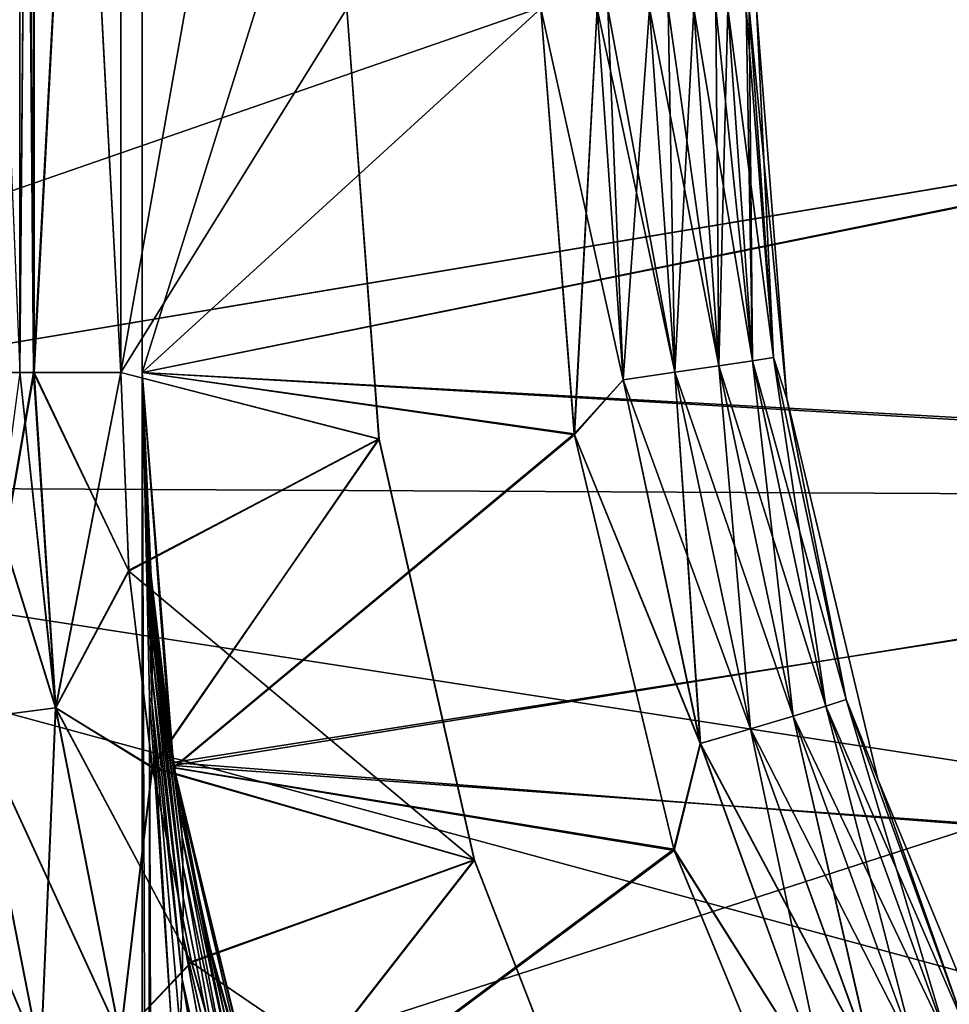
# Model space of a CAD drawing. Header units: metres. Extents: x -31 to 116, y -84 to 84.
# Tile 437 of 656: x -27.24 to -23.15, y -6.38 to -2.05. Entities that reach past the tile are written whole.
import ezdxf

# ---------------------------------------------------------------- set-up
doc = ezdxf.new("R2010")
doc.units = ezdxf.units.M
doc.layers.add('solid_80010000GA_11_1', color=7, linetype='CONTINUOUS')

msp = doc.modelspace()

# ---------------------------------------------------------------- linework, layer by layer
at = {"layer": 'solid_80010000GA_11_1'}
for points in [[(-26.700001, 40.858498, 3.6), (-26.700001, -40.858498, -3.6), (-26.700001, -3.6, -3.6)], [(-26.700001, 3.6, -3.6), (-26.700001, 40.858498, 3.6), (-26.700001, -3.6, -3.6)], [(-26.700001, 40.858498, 3.6), (-26.700001, 3.6, 3.6), (-26.700001, -40.858498, -3.6)], [(-27.239069, 3.6, -47.424118), (-27.540844, 3.6, -47.549969), (-27.239086, -3.6, -47.424122)], [(-27.239069, -3.6, 47.424118), (-27.540623, -3.6, 47.54985), (-27.239086, 3.6, 47.424122)], [(-27.239069, 3.6, 42.575882), (-27.539078, 3.6, 42.450966), (-27.239086, -3.6, 42.575878)], [(-27.239069, -3.6, -42.575882), (-27.538897, -3.6, -42.451061), (-27.239086, 3.6, -42.575878)], [(-27.239069, -3.6, 47.424118), (-27.239086, 3.6, 47.424122), (-27.178118, 3.6, 47.406162)], [(-27.239069, 3.6, 42.575882), (-27.239086, -3.6, 42.575878), (-27.17598, -3.6, 42.594425)], [(-27.239069, 3.6, -47.424118), (-27.239086, -3.6, -47.424122), (-27.177864, -3.6, -47.40609)], [(-27.239069, -3.6, -42.575882), (-27.239086, 3.6, -42.575878), (-27.176172, 3.6, -42.594372)], [(-27.177864, -3.6, 47.40609), (-27.239069, -3.6, 47.424118), (-27.178118, 3.6, 47.406162)], [(-27.17617, 3.6, 42.594376), (-27.239069, 3.6, 42.575882), (-27.17598, -3.6, 42.594425)], [(-27.178116, 3.6, -47.406162), (-27.239069, 3.6, -47.424118), (-27.177864, -3.6, -47.40609)], [(-27.175978, -3.6, -42.594425), (-27.239069, -3.6, -42.575882), (-27.176172, 3.6, -42.594372)], [(-27.177864, -3.6, 47.40609), (-27.178118, 3.6, 47.406162), (-26.79439, 3.6, 47.343979)], [(-27.178116, 3.6, -47.406162), (-27.177864, -3.6, -47.40609), (-26.794205, -3.6, -47.343967)], [(-26.79439, 3.6, -47.343979), (-27.178116, 3.6, -47.406162), (-26.794205, -3.6, -47.343967)], [(-26.794205, -3.6, 47.343967), (-27.177864, -3.6, 47.40609), (-26.79439, 3.6, 47.343979)], [(-27.175978, -3.6, -42.594425), (-27.176172, 3.6, -42.594372), (-26.794413, 3.6, -42.656021)], [(-27.17617, 3.6, 42.594376), (-26.794205, -3.6, 42.656033), (-26.794413, 3.6, 42.656021)], [(-27.17617, 3.6, 42.594376), (-27.17598, -3.6, 42.594425), (-26.794205, -3.6, 42.656033)], [(-26.794205, -3.6, -42.656033), (-27.175978, -3.6, -42.594425), (-26.794413, 3.6, -42.656021)], [(-26.794413, 3.6, 42.656021), (-26.794205, -3.6, 42.656033), (-25.799999, 2, 42.708138)], [(-25.799999, -2, -42.708138), (-26.794205, -3.6, -42.656033), (-26.794413, 3.6, -42.656021)], [(-25.799999, -2, 47.291862), (-26.794205, -3.6, 47.343967), (-26.79439, 3.6, 47.343979)], [(-25.799999, 2, -47.291862), (-26.79439, 3.6, -47.343979), (-26.794205, -3.6, -47.343967)], [(-26.700001, 3.6, 40.858498), (-26.700001, -3.6, 40.858498), (-26.700001, -3.6, 3.6)], [(-26.700001, 3.6, 3.6), (-26.700001, -3.6, 3.6), (-26.700001, -40.858498, -3.6)], [(-26.700001, 3.6, 3.6), (-26.700001, 3.6, 40.858498), (-26.700001, -3.6, 3.6)], [(-26.700001, 3.6, 40.858498), (-24.947664, -2, 40.950336), (-26.700001, -3.6, 40.858498)], [(-26.700001, 3.6, 58.061306), (-26.700001, -3.6, 58.061306), (-26.700001, -3.6, 49.141502)], [(-26.700001, 1.800863, 58.14492), (-26.700001, -3.6, 58.061306), (-26.700001, 3.6, 58.061306)], [(-26.700001, 3.6, 49.141502), (-26.700001, -3.6, 49.141502), (-24.947733, 2, 49.049667)], [(-26.700001, 3.6, 58.061306), (-26.700001, -3.6, 49.141502), (-26.700001, 3.6, 49.141502)], [(-26.700001, 3.6, -3.6), (-26.700001, -3.6, -3.6), (-26.700001, -3.6, -40.858498)], [(-26.700001, 3.6, -3.6), (-26.700001, -3.6, -40.858498), (-26.700001, 3.6, -40.858498)], [(-24.947733, 2, -40.950333), (-26.700001, 3.6, -40.858498), (-26.700001, -3.6, -40.858498)], [(-26.700001, 3.6, -49.141502), (-26.700001, -3.6, -49.141502), (-26.700001, -3.6, -58.061306)], [(-24.947664, -2, -49.049664), (-26.700001, -3.6, -49.141502), (-26.700001, 3.6, -49.141502)], [(-26.700001, 3.6, -58.061306), (-26.700001, 3.6, -49.141502), (-26.700001, -3.6, -58.061306)], [(-26.700001, -1.800863, -58.14492), (-26.700001, 3.6, -58.061306), (-26.700001, -3.6, -58.061306)], [(-26.794205, -3.6, 42.656033), (-25.799999, -2, 42.708138), (-25.799999, 2, 42.708138)], [(-25.799999, -2, -47.291862), (-25.799999, 2, -47.291862), (-26.794205, -3.6, -47.343967)], [(-24.947664, -2, 49.049664), (-24.947733, 2, 49.049667), (-26.700001, -3.6, 49.141502)], [(-24.947664, -2, -40.950336), (-24.947733, 2, -40.950333), (-26.700001, -3.6, -40.858498)], [(-26.700001, 1.800863, 58.14492), (-26.700001, -1.800863, 58.14492), (-26.700001, -3.6, 58.061306)], [(-30.999891, 0, 60.5), (-30.999891, -4.092314, 60.361435), (-19.200001, 0, 60.397022)], [(-30.999891, 0, -60.5), (-19.200001, 0, -60.397022), (-19.042454, -2.09439, -60.359291)], [(-30.999891, -4.092314, -60.361435), (-30.999891, 0, -60.5), (-19.042454, -2.09439, -60.359291)], [(-30.999891, -4.092314, 60.361435), (-19.042692, -2.092813, 60.358936), (-19.200001, 0, 60.397022)], [(-26.700001, -1.800863, -58.14492), (-19.048792, -2.052069, -58.270195), (-19.200001, 0, -58.303719)], [(-19.049786, -2.045347, 58.270451), (-26.700001, -3.6, 58.061306), (-26.700001, -1.800863, 58.14492)], [(-26.700001, -1.800863, -58.14492), (-26.700001, -3.6, -58.061306), (-19.048792, -2.052069, -58.270195)], [(-25.799999, -2, 47.291862), (-25.659481, -3.891189, 47.2845), (-26.794205, -3.6, 47.343967)], [(-26.794205, -3.6, 42.656033), (-25.659481, -3.891189, 42.7155), (-25.799999, -2, 42.708138)], [(-25.658747, -3.892113, -47.284462), (-25.799999, -2, -47.291862), (-26.794205, -3.6, -47.343967)], [(-25.799999, -2, -42.708138), (-25.658747, -3.892113, -42.715538), (-26.794205, -3.6, -42.656033)], [(-24.79986, -3.873743, 40.95808), (-26.700001, -3.6, 40.858498), (-24.947664, -2, 40.950336)], [(-24.799858, -3.873756, 49.04192), (-24.947664, -2, 49.049664), (-26.700001, -3.6, 49.141502)], [(-24.800486, -3.869784, -40.95805), (-24.947664, -2, -40.950336), (-26.700001, -3.6, -40.858498)], [(-24.947664, -2, -49.049664), (-24.800486, -3.869785, -49.04195), (-26.700001, -3.6, -49.141502)], [(-25.659481, -3.891189, 42.7155), (-25.659481, -3.891189, 47.2845), (-25.799999, -2, 47.291862)], [(-25.659481, -3.891189, 42.7155), (-25.799999, -2, 47.291862), (-25.799999, -2, 42.708138)], [(-25.658747, -3.892113, -47.284462), (-25.658747, -3.892113, -42.715538), (-25.799999, -2, -42.708138)], [(-25.658747, -3.892113, -47.284462), (-25.799999, -2, -42.708138), (-25.799999, -2, -47.291862)], [(-24.700056, -2, 49.004993), (-24.947664, -2, 49.049664), (-24.799858, -3.873756, 49.04192)], [(-24.947664, -2, 40.950336), (-24.700054, -2, 40.995007), (-24.585936, -3.631417, 41.001148)], [(-24.79986, -3.873743, 40.95808), (-24.947664, -2, 40.950336), (-24.585936, -3.631417, 41.001148)], [(-24.700056, -2, -40.995007), (-24.947664, -2, -40.950336), (-24.800486, -3.869784, -40.95805)], [(-24.585882, -3.63141, -48.998837), (-24.800486, -3.869785, -49.04195), (-24.947664, -2, -49.049664)], [(-24.585882, -3.63141, -48.998837), (-24.947664, -2, -49.049664), (-24.700056, -2, -49.004993)], [(-24.585938, -3.631418, -41.001148), (-24.700056, -2, -40.995007), (-24.800486, -3.869784, -40.95805)], [(-24.700056, -2, 49.004993), (-24.799858, -3.873756, 49.04192), (-24.585882, -3.63141, 48.998837)], [(-24.700056, -2, 49.004993), (-24.585882, -3.63141, 48.998837), (-24.652967, -2, 48.988888)], [(-24.358639, -3.598772, -48.893074), (-24.700056, -2, -49.004993), (-24.652952, -2, -48.988884)], [(-24.358639, -3.598772, -48.893074), (-24.585882, -3.63141, -48.998837), (-24.700056, -2, -49.004993)], [(-24.652967, -2, -41.011112), (-24.700056, -2, -40.995007), (-24.585938, -3.631418, -41.001148)], [(-24.358677, -3.598778, 41.106899), (-24.585936, -3.631417, 41.001148), (-24.700054, -2, 40.995007)], [(-24.652952, -2, 41.011116), (-24.358677, -3.598778, 41.106899), (-24.700054, -2, 40.995007)], [(-24.585882, -3.63141, 48.998837), (-24.470451, -2, 48.899315), (-24.652967, -2, 48.988888)], [(-24.470449, -2, -41.100685), (-24.652967, -2, -41.011112), (-24.585938, -3.631418, -41.001148)], [(-24.652952, -2, 41.011116), (-24.470449, -2, 41.100685), (-24.358677, -3.598778, 41.106899)], [(-24.358639, -3.598772, -48.893074), (-24.652952, -2, -48.988884), (-24.470451, -2, -48.899315)], [(-24.358679, -3.598778, -41.106899), (-24.470449, -2, -41.100685), (-24.585938, -3.631418, -41.001148)], [(-24.585882, -3.63141, 48.998837), (-24.358639, -3.598772, 48.893074), (-24.470451, -2, 48.899315)], [(-24.470451, -2, 48.899315), (-24.358639, -3.598772, 48.893074), (-24.38781, -2, 48.841747)], [(-24.16489, -3.570432, -48.733147), (-24.470451, -2, -48.899315), (-24.387796, -2, -48.841736)], [(-24.16489, -3.570432, -48.733147), (-24.358639, -3.598772, -48.893074), (-24.470451, -2, -48.899315)], [(-24.164913, -3.570436, 41.26683), (-24.358677, -3.598778, 41.106899), (-24.470449, -2, 41.100685)], [(-24.387796, -2, 41.158264), (-24.164913, -3.570436, 41.26683), (-24.470449, -2, 41.100685)], [(-24.38781, -2, -41.158253), (-24.470449, -2, -41.100685), (-24.358679, -3.598778, -41.106899)], [(-24.358639, -3.598772, 48.893074), (-24.274519, -2, 48.739277), (-24.38781, -2, 48.841747)], [(-24.274517, -2, -41.260723), (-24.38781, -2, -41.158253), (-24.358679, -3.598778, -41.106899)], [(-24.387796, -2, 41.158264), (-24.274517, -2, 41.260723), (-24.164913, -3.570436, 41.26683)], [(-24.16489, -3.570432, -48.733147), (-24.387796, -2, -48.841736), (-24.274519, -2, -48.739277)], [(-24.164913, -3.570436, -41.26683), (-24.274517, -2, -41.260723), (-24.358679, -3.598778, -41.106899)], [(-24.358639, -3.598772, 48.893074), (-24.16489, -3.570432, 48.733147), (-24.274519, -2, 48.739277)], [(-24.274519, -2, 48.739277), (-24.16489, -3.570432, 48.733147), (-24.178343, -2, 48.621017)], [(-24.017052, -3.548206, -48.529259), (-24.274519, -2, -48.739277), (-24.178333, -2, -48.621006)], [(-24.017052, -3.548206, -48.529259), (-24.16489, -3.570432, -48.733147), (-24.274519, -2, -48.739277)], [(-24.017061, -3.548208, 41.470722), (-24.164913, -3.570436, 41.26683), (-24.274517, -2, 41.260723)], [(-24.178333, -2, 41.378994), (-24.017061, -3.548208, 41.470722), (-24.274517, -2, 41.260723)], [(-24.178343, -2, -41.378983), (-24.274517, -2, -41.260723), (-24.164913, -3.570436, -41.26683)], [(-24.16489, -3.570432, 48.733147), (-24.125019, -2, 48.535191), (-24.178343, -2, 48.621017)], [(-24.125017, -2, -41.464809), (-24.178343, -2, -41.378983), (-24.164913, -3.570436, -41.26683)], [(-24.178333, -2, 41.378994), (-24.125017, -2, 41.464813), (-24.017061, -3.548208, 41.470722)], [(-24.017052, -3.548206, -48.529259), (-24.178333, -2, -48.621006), (-24.125019, -2, -48.535191)], [(-24.017061, -3.548208, -41.470722), (-24.125017, -2, -41.464809), (-24.164913, -3.570436, -41.26683)], [(-24.16489, -3.570432, 48.733147), (-24.017052, -3.548206, 48.529259), (-24.125019, -2, 48.535191)], [(-24.125019, -2, 48.535191), (-24.017052, -3.548206, 48.529259), (-24.045275, -2, 48.348526)], [(-23.924564, -3.533514, -48.294483), (-24.125019, -2, -48.535191), (-24.045269, -2, -48.348507)], [(-24.017052, -3.548206, -48.529259), (-24.125019, -2, -48.535191), (-23.924564, -3.533514, -48.294483)], [(-23.924566, -3.533514, 41.705509), (-24.017061, -3.548208, 41.470722), (-24.125017, -2, 41.464813)], [(-24.045269, -2, 41.651493), (-23.924566, -3.533514, 41.705509), (-24.125017, -2, 41.464813)], [(-24.045275, -2, -41.651474), (-24.125017, -2, -41.464809), (-24.017061, -3.548208, -41.470722)], [(-24.017052, -3.548206, 48.529259), (-24.031576, -2, 48.300343), (-24.045275, -2, 48.348526)], [(-24.045275, -2, -41.651474), (-24.017061, -3.548208, -41.470722), (-24.031574, -2, -41.699661)], [(-24.045269, -2, 41.651493), (-24.031574, -2, 41.699661), (-23.924566, -3.533514, 41.705509)], [(-23.924564, -3.533514, -48.294483), (-24.045269, -2, -48.348507), (-24.031574, -2, -48.300339)], [(-24.031576, -2, 48.300343), (-23.924564, -3.533514, 48.294483), (-24, -2, 48.051037)], [(-24.017052, -3.548206, 48.529259), (-23.924564, -3.533514, 48.294483), (-24.031576, -2, 48.300343)], [(-24.031574, -2, 41.699661), (-24, -2, 41.948963), (-23.865566, -3.714482, 41.956688)], [(-24.031574, -2, 41.699661), (-23.865566, -3.714482, 41.956688), (-23.924566, -3.533514, 41.705509)], [(-23.86557, -3.714468, -48.043324), (-24.031574, -2, -48.300339), (-24, -2, -48.051037)], [(-23.924564, -3.533514, -48.294483), (-24.031574, -2, -48.300339), (-23.86557, -3.714468, -48.043324)], [(-24.031574, -2, -41.699661), (-23.924566, -3.533514, -41.705509), (-24, -2, -41.948963)], [(-24.017061, -3.548208, -41.470722), (-23.924566, -3.533514, -41.705509), (-24.031574, -2, -41.699661)], [(-23.86557, -3.714468, 48.043324), (-24, -2, 41.948963), (-24, -2, 48.051037)], [(-23.86557, -3.714468, 48.043324), (-23.865566, -3.714482, 41.956688), (-24, -2, 41.948963)], [(-23.924564, -3.533514, 48.294483), (-23.86557, -3.714468, 48.043324), (-24, -2, 48.051037)], [(-23.865572, -3.714457, -41.956688), (-24, -2, -48.051037), (-24, -2, -41.948963)], [(-23.865572, -3.714457, -41.956688), (-23.86557, -3.714468, -48.043324), (-24, -2, -48.051037)], [(-23.924566, -3.533514, -41.705509), (-23.865572, -3.714457, -41.956688), (-24, -2, -41.948963)], [(-19.049786, -2.045347, 58.270451), (-18.602591, -4.046058, 58.173557), (-26.700001, -3.6, 58.061306)], [(-19.048792, -2.052069, -58.270195), (-26.700001, -3.6, -58.061306), (-18.595942, -4.068013, -58.172089)], [(-30.999891, -4.092314, 60.361435), (-18.569359, -4.154547, 60.248375), (-19.042692, -2.092813, 60.358936)], [(-30.999891, -4.092314, -60.361435), (-19.042454, -2.09439, -60.359291), (-18.569153, -4.155211, -60.248356)], [(-24.017061, -3.548208, 41.470722), (-23.694717, -5.066183, 41.488476), (-24.164913, -3.570436, 41.26683)], [(-24.017061, -3.548208, -41.470722), (-24.164913, -3.570436, -41.26683), (-23.837917, -5.110199, -41.284492)], [(-24.16489, -3.570432, 48.733147), (-23.837872, -5.110185, 48.715458), (-24.017052, -3.548206, 48.529259)], [(-24.017052, -3.548206, -48.529259), (-23.694698, -5.066176, -48.511486), (-24.16489, -3.570432, -48.733147)], [(-23.924566, -3.533514, 41.705509), (-23.605446, -5.037127, 41.723438), (-24.017061, -3.548208, 41.470722)], [(-23.694717, -5.066183, -41.488476), (-23.924566, -3.533514, -41.705509), (-24.017061, -3.548208, -41.470722)], [(-23.605446, -5.037127, 41.723438), (-23.694717, -5.066183, 41.488476), (-24.017061, -3.548208, 41.470722)], [(-23.694717, -5.066183, -41.488476), (-24.017061, -3.548208, -41.470722), (-23.837917, -5.110199, -41.284492)], [(-24.017052, -3.548206, 48.529259), (-23.694698, -5.066176, 48.511486), (-23.924564, -3.533514, 48.294483)], [(-24.017052, -3.548206, -48.529259), (-23.924564, -3.533514, -48.294483), (-23.60544, -5.037126, -48.276539)], [(-23.837872, -5.110185, 48.715458), (-23.694698, -5.066176, 48.511486), (-24.017052, -3.548206, 48.529259)], [(-24.017052, -3.548206, -48.529259), (-23.60544, -5.037126, -48.276539), (-23.694698, -5.066176, -48.511486)], [(-23.924566, -3.533514, 41.705509), (-23.865566, -3.714482, 41.956688), (-23.605446, -5.037127, 41.723438)], [(-23.924566, -3.533514, -41.705509), (-23.605446, -5.037127, -41.723438), (-23.865572, -3.714457, -41.956688)], [(-23.694717, -5.066183, -41.488476), (-23.605446, -5.037127, -41.723438), (-23.924566, -3.533514, -41.705509)], [(-23.924564, -3.533514, 48.294483), (-23.60544, -5.037126, 48.276539), (-23.86557, -3.714468, 48.043324)], [(-23.694698, -5.066176, 48.511486), (-23.60544, -5.037126, 48.276539), (-23.924564, -3.533514, 48.294483)], [(-23.60544, -5.037126, -48.276539), (-23.924564, -3.533514, -48.294483), (-23.86557, -3.714468, -48.043324)], [(-24.164913, -3.570436, -41.26683), (-24.358679, -3.598778, -41.106899), (-24.025879, -5.166357, -41.124588)], [(-24.164913, -3.570436, 41.26683), (-23.837917, -5.110199, 41.284492), (-24.358677, -3.598778, 41.106899)], [(-24.358639, -3.598772, 48.893074), (-24.025805, -5.166335, 48.875362), (-24.16489, -3.570432, 48.733147)], [(-24.16489, -3.570432, -48.733147), (-23.837872, -5.110185, -48.715458), (-24.358639, -3.598772, -48.893074)], [(-23.694717, -5.066183, 41.488476), (-23.837917, -5.110199, 41.284492), (-24.164913, -3.570436, 41.26683)], [(-23.837917, -5.110199, -41.284492), (-24.164913, -3.570436, -41.26683), (-24.025879, -5.166357, -41.124588)], [(-24.025805, -5.166335, 48.875362), (-23.837872, -5.110185, 48.715458), (-24.16489, -3.570432, 48.733147)], [(-23.694698, -5.066176, -48.511486), (-23.837872, -5.110185, -48.715458), (-24.16489, -3.570432, -48.733147)], [(-27.082355, -5.073497, 47.401249), (-27.540623, -3.6, 47.54985), (-27.239069, -3.6, 47.424118)], [(-27.082355, -5.073497, 47.401249), (-27.442078, -5.121421, 47.544888), (-27.540623, -3.6, 47.54985)], [(-27.080467, -5.07326, -42.59927), (-27.538897, -3.6, -42.451061), (-27.239069, -3.6, -42.575882)], [(-27.440342, -5.121202, -42.456024), (-27.538897, -3.6, -42.451061), (-27.080467, -5.07326, -42.59927)], [(-27.442078, -5.121421, -47.544888), (-27.082357, -5.073497, -47.401249), (-27.177864, -3.6, -47.40609)], [(-27.442078, -5.121421, -47.544888), (-27.177864, -3.6, -47.40609), (-27.239086, -3.6, -47.424122)], [(-27.440344, -5.121203, 42.456024), (-27.080469, -5.07326, 42.59927), (-27.17598, -3.6, 42.594425)], [(-27.440344, -5.121203, 42.456024), (-27.17598, -3.6, 42.594425), (-27.239086, -3.6, 42.575878)], [(-27.082355, -5.073497, 47.401249), (-27.239069, -3.6, 47.424118), (-27.177864, -3.6, 47.40609)], [(-27.080467, -5.07326, -42.59927), (-27.239069, -3.6, -42.575882), (-27.175978, -3.6, -42.594425)], [(-26.759054, -4.472682, 47.342125), (-27.177864, -3.6, 47.40609), (-26.794205, -3.6, 47.343967)], [(-27.082355, -5.073497, 47.401249), (-27.177864, -3.6, 47.40609), (-26.759054, -4.472682, 47.342125)], [(-27.177864, -3.6, -47.40609), (-27.082357, -5.073497, -47.401249), (-26.794205, -3.6, -47.343967)], [(-27.17598, -3.6, 42.594425), (-27.080469, -5.07326, 42.59927), (-26.794205, -3.6, 42.656033)], [(-26.759054, -4.472681, -42.657875), (-27.175978, -3.6, -42.594425), (-26.794205, -3.6, -42.656033)], [(-27.080467, -5.07326, -42.59927), (-27.175978, -3.6, -42.594425), (-26.759054, -4.472681, -42.657875)], [(-27.082357, -5.073497, -47.401249), (-26.759434, -4.46884, -47.342144), (-26.794205, -3.6, -47.343967)], [(-27.080469, -5.07326, 42.59927), (-26.759184, -4.47125, 42.657867), (-26.794205, -3.6, 42.656033)], [(-25.659481, -3.891189, 47.2845), (-26.759054, -4.472682, 47.342125), (-26.794205, -3.6, 47.343967)], [(-26.794205, -3.6, 42.656033), (-26.759184, -4.47125, 42.657867), (-25.659481, -3.891189, 42.7155)], [(-25.658747, -3.892113, -47.284462), (-26.794205, -3.6, -47.343967), (-26.759434, -4.46884, -47.342144)], [(-25.658747, -3.892113, -42.715538), (-26.759054, -4.472681, -42.657875), (-26.794205, -3.6, -42.656033)], [(-26.668364, -5.028466, 4.433676), (-26.700001, -3.6, 3.6), (-26.658567, -5.045538, 4.566048)], [(-26.65645, -4.93544, 4.622905), (-26.658567, -5.045538, 4.566048), (-26.700001, -3.6, 3.6)], [(-26.700001, -40.858498, 3.6), (-26.700001, -3.6, 3.6), (-26.668364, -5.028466, 4.433676)], [(-26.655405, -4.839149, 4.685332), (-26.65645, -4.93544, 4.622905), (-26.700001, -3.6, 3.6)], [(-26.655092, -4.756271, 4.756731), (-26.655405, -4.839149, 4.685332), (-26.700001, -3.6, 3.6)], [(-26.655409, -4.684923, 4.839671), (-26.655092, -4.756271, 4.756731), (-26.700001, -3.6, 3.6)], [(-26.65646, -4.622533, 4.936036), (-26.655409, -4.684923, 4.839671), (-26.700001, -3.6, 3.6)], [(-26.658585, -4.565704, 5.046219), (-26.65646, -4.622533, 4.936036), (-26.700001, -3.6, 3.6)], [(-26.668364, -4.433679, 5.02847), (-26.658585, -4.565704, 5.046219), (-26.700001, -3.6, 3.6)], [(-26.560987, -5.338135, 40.865784), (-26.668364, -4.433679, 5.02847), (-26.700001, -3.6, 3.6)], [(-26.700001, -3.6, 40.858498), (-26.560987, -5.338135, 40.865784), (-26.700001, -3.6, 3.6)], [(-26.700001, -40.858498, 3.6), (-26.700001, -40.858498, -3.6), (-26.700001, -3.6, 3.6)], [(-24.79986, -3.873743, 40.95808), (-26.560987, -5.338135, 40.865784), (-26.700001, -3.6, 40.858498)], [(-26.700001, -3.6, 49.141502), (-26.700001, -3.6, 58.061306), (-26.56357, -5.327092, 57.930744)], [(-18.602591, -4.046058, 58.173557), (-26.56357, -5.327092, 57.930744), (-26.700001, -3.6, 58.061306)], [(-26.56208, -5.336212, 49.134274), (-26.700001, -3.6, 49.141502), (-26.56357, -5.327092, 57.930744)], [(-24.799858, -3.873756, 49.04192), (-26.700001, -3.6, 49.141502), (-26.56208, -5.336212, 49.134274)], [(-26.668364, -4.433676, -5.028466), (-26.700001, -3.6, -3.6), (-26.658567, -4.566048, -5.045538)], [(-26.65645, -4.622905, -4.93544), (-26.658567, -4.566048, -5.045538), (-26.700001, -3.6, -3.6)], [(-26.700001, -3.6, -40.858498), (-26.700001, -3.6, -3.6), (-26.668364, -4.433676, -5.028466)], [(-26.655405, -4.685332, -4.839149), (-26.65645, -4.622905, -4.93544), (-26.700001, -3.6, -3.6)], [(-26.655092, -4.756731, -4.756271), (-26.655405, -4.685332, -4.839149), (-26.700001, -3.6, -3.6)], [(-26.655409, -4.839671, -4.684923), (-26.655092, -4.756731, -4.756271), (-26.700001, -3.6, -3.6)], [(-26.65646, -4.936036, -4.622533), (-26.655409, -4.839671, -4.684923), (-26.700001, -3.6, -3.6)], [(-26.658585, -5.046219, -4.565704), (-26.65646, -4.936036, -4.622533), (-26.700001, -3.6, -3.6)], [(-26.668364, -5.02847, -4.433679), (-26.658585, -5.046219, -4.565704), (-26.700001, -3.6, -3.6)], [(-26.560987, -40.865784, -5.338135), (-26.668364, -5.02847, -4.433679), (-26.700001, -3.6, -3.6)], [(-26.700001, -40.858498, -3.6), (-26.560987, -40.865784, -5.338135), (-26.700001, -3.6, -3.6)], [(-26.700001, -3.6, -40.858498), (-26.668364, -4.433676, -5.028466), (-26.57505, -5.253268, -6.425316)], [(-26.56208, -5.336212, -40.865726), (-26.700001, -3.6, -40.858498), (-26.57505, -5.253268, -6.425316)], [(-24.800486, -3.869784, -40.95805), (-26.700001, -3.6, -40.858498), (-26.56208, -5.336212, -40.865726)], [(-26.700001, -3.6, -58.061306), (-26.700001, -3.6, -49.141502), (-26.560987, -5.338135, -49.134216)], [(-24.800486, -3.869785, -49.04195), (-26.560987, -5.338135, -49.134216), (-26.700001, -3.6, -49.141502)], [(-26.565615, -5.314176, -57.931927), (-26.700001, -3.6, -58.061306), (-26.560987, -5.338135, -49.134216)], [(-18.595942, -4.068013, -58.172089), (-26.700001, -3.6, -58.061306), (-26.565615, -5.314176, -57.931927)], [(-24.585882, -3.63141, -48.998837), (-24.246428, -5.23102, -48.980968), (-24.800486, -3.869785, -49.04195)], [(-24.246532, -5.231051, -41.018997), (-24.585938, -3.631418, -41.001148), (-24.800486, -3.869784, -40.95805)], [(-24.79986, -3.873743, 40.95808), (-24.585936, -3.631417, 41.001148), (-24.246532, -5.231051, 41.018997)], [(-24.585882, -3.63141, 48.998837), (-24.799858, -3.873756, 49.04192), (-24.246428, -5.23102, 48.980968)], [(-24.358679, -3.598778, -41.106899), (-24.585938, -3.631418, -41.001148), (-24.246532, -5.231051, -41.018997)], [(-24.358677, -3.598778, 41.106899), (-24.025879, -5.166357, 41.124588), (-24.585936, -3.631417, 41.001148)], [(-24.025879, -5.166357, 41.124588), (-24.246532, -5.231051, 41.018997), (-24.585936, -3.631417, 41.001148)], [(-24.585882, -3.63141, 48.998837), (-24.246428, -5.23102, 48.980968), (-24.358639, -3.598772, 48.893074)], [(-24.358639, -3.598772, -48.893074), (-24.025805, -5.166335, -48.875362), (-24.585882, -3.63141, -48.998837)], [(-24.025805, -5.166335, -48.875362), (-24.246428, -5.23102, -48.980968), (-24.585882, -3.63141, -48.998837)], [(-24.025879, -5.166357, -41.124588), (-24.358679, -3.598778, -41.106899), (-24.246532, -5.231051, -41.018997)], [(-23.837917, -5.110199, 41.284492), (-24.025879, -5.166357, 41.124588), (-24.358677, -3.598778, 41.106899)], [(-24.246428, -5.23102, 48.980968), (-24.025805, -5.166335, 48.875362), (-24.358639, -3.598772, 48.893074)], [(-23.837872, -5.110185, -48.715458), (-24.025805, -5.166335, -48.875362), (-24.358639, -3.598772, -48.893074)], [(-23.865572, -3.714457, -41.956688), (-23.465429, -5.387448, -41.979568), (-23.86557, -3.714468, -48.043324)], [(-23.605446, -5.037127, -41.723438), (-23.465429, -5.387448, -41.979568), (-23.865572, -3.714457, -41.956688)], [(-23.86557, -3.714468, 48.043324), (-23.465424, -5.387465, 48.020443), (-23.865566, -3.714482, 41.956688)], [(-23.60544, -5.037126, 48.276539), (-23.465424, -5.387465, 48.020443), (-23.86557, -3.714468, 48.043324)], [(-23.465429, -5.387448, -41.979568), (-23.465424, -5.387462, -48.020443), (-23.86557, -3.714468, -48.043324)], [(-23.60544, -5.037126, -48.276539), (-23.86557, -3.714468, -48.043324), (-23.465424, -5.387462, -48.020443)], [(-23.465424, -5.387465, 48.020443), (-23.46542, -5.387478, 41.979568), (-23.865566, -3.714482, 41.956688)], [(-23.605446, -5.037127, 41.723438), (-23.865566, -3.714482, 41.956688), (-23.46542, -5.387478, 41.979568)], [(-25.658747, -3.892113, -47.284462), (-26.759434, -4.46884, -47.342144), (-26.655947, -5.333307, -47.336723)], [(-26.759184, -4.47125, 42.657867), (-26.655544, -5.335922, 42.6633), (-25.659481, -3.891189, 42.7155)], [(-25.659481, -3.891189, 47.2845), (-25.24086, -5.741782, 47.262562), (-26.759054, -4.472682, 47.342125)], [(-25.658747, -3.892113, -42.715538), (-25.239668, -5.743051, -42.737503), (-26.759054, -4.472681, -42.657875)], [(-25.239668, -5.743051, -47.262497), (-25.658747, -3.892113, -47.284462), (-26.655947, -5.333307, -47.336723)], [(-26.655544, -5.335922, 42.6633), (-25.24086, -5.741782, 42.737438), (-25.659481, -3.891189, 42.7155)], [(-24.363611, -5.695806, -40.980946), (-24.800486, -3.869784, -40.95805), (-26.56208, -5.336212, -40.865726)], [(-24.362068, -5.700568, 49.018974), (-24.799858, -3.873756, 49.04192), (-26.56208, -5.336212, 49.134274)], [(-24.800486, -3.869785, -49.04195), (-24.363611, -5.695806, -49.019054), (-26.560987, -5.338135, -49.134216)], [(-24.362076, -5.700546, 40.981026), (-26.560987, -5.338135, 40.865784), (-24.79986, -3.873743, 40.95808)], [(-25.24086, -5.741782, 42.737438), (-25.24086, -5.741782, 47.262562), (-25.659481, -3.891189, 47.2845)], [(-25.24086, -5.741782, 42.737438), (-25.659481, -3.891189, 47.2845), (-25.659481, -3.891189, 42.7155)], [(-25.239668, -5.743051, -47.262497), (-25.239668, -5.743051, -42.737503), (-25.658747, -3.892113, -42.715538)], [(-25.239668, -5.743051, -47.262497), (-25.658747, -3.892113, -42.715538), (-25.658747, -3.892113, -47.284462)], [(-24.246532, -5.231051, -41.018997), (-24.800486, -3.869784, -40.95805), (-24.363611, -5.695806, -40.980946)], [(-24.246428, -5.23102, -48.980968), (-24.363611, -5.695806, -49.019054), (-24.800486, -3.869785, -49.04195)], [(-24.362076, -5.700546, 40.981026), (-24.79986, -3.873743, 40.95808), (-24.246532, -5.231051, 41.018997)], [(-24.246428, -5.23102, 48.980968), (-24.799858, -3.873756, 49.04192), (-24.362068, -5.700568, 49.018974)], [(-18.595942, -4.068013, -58.172089), (-26.565615, -5.314176, -57.931927), (-17.852842, -5.992125, -58.018707)], [(-18.602591, -4.046058, 58.173557), (-17.869143, -5.957586, 58.021996), (-26.56357, -5.327092, 57.930744)], [(-30.999891, -4.092314, 60.361435), (-30.999891, -8.165935, 59.946369), (-18.569359, -4.154547, 60.248375)], [(-30.999891, -4.092314, -60.361435), (-18.569153, -4.155211, -60.248356), (-17.786852, -6.129534, -60.072865)], [(-30.999891, -4.092314, -60.361435), (-17.786852, -6.129534, -60.072865), (-16.713655, -7.964656, -59.847542)], [(-30.999891, -8.165935, -59.946369), (-30.999891, -4.092314, -60.361435), (-16.713655, -7.964656, -59.847542)], [(-30.999891, -8.165935, 59.946369), (-17.786083, -6.131109, 60.072598), (-18.569359, -4.154547, 60.248375)], [(-26.57505, -5.253268, -6.425316), (-26.668364, -4.433676, -5.028466), (-26.658567, -4.566048, -5.045538)], [(-26.668364, -4.433679, 5.02847), (-26.575048, -5.253272, 6.425323), (-26.658585, -4.565704, 5.046219)], [(-26.560987, -5.338135, 40.865784), (-26.575048, -5.253272, 6.425323), (-26.668364, -4.433679, 5.02847)], [(-27.082357, -5.073497, -47.401249), (-26.655947, -5.333307, -47.336723), (-26.759434, -4.46884, -47.342144)], [(-27.082355, -5.073497, 47.401249), (-26.759054, -4.472682, 47.342125), (-26.655193, -5.338135, 47.336681)], [(-27.080469, -5.07326, 42.59927), (-26.655544, -5.335922, 42.6633), (-26.759184, -4.47125, 42.657867)], [(-27.080467, -5.07326, -42.59927), (-26.759054, -4.472681, -42.657875), (-26.655191, -5.338135, -42.663319)], [(-25.239668, -5.743051, -42.737503), (-26.655191, -5.338135, -42.663319), (-26.759054, -4.472681, -42.657875)], [(-25.24086, -5.741782, 47.262562), (-26.655193, -5.338135, 47.336681), (-26.759054, -4.472682, 47.342125)], [(-26.658585, -4.565704, 5.046219), (-26.525381, -5.640767, 6.267968), (-26.65646, -4.622533, 4.936036)], [(-26.658585, -4.565704, 5.046219), (-26.533751, -5.528027, 6.488864), (-26.525381, -5.640767, 6.267968)], [(-26.575048, -5.253272, 6.425323), (-26.533751, -5.528027, 6.488864), (-26.658585, -4.565704, 5.046219)], [(-26.57505, -5.253268, -6.425316), (-26.658567, -4.566048, -5.045538), (-26.53368, -5.528707, -6.487498)], [(-26.525339, -5.641506, -6.266772), (-26.53368, -5.528707, -6.487498), (-26.658567, -4.566048, -5.045538)], [(-26.65645, -4.622905, -4.93544), (-26.525339, -5.641506, -6.266772), (-26.658567, -4.566048, -5.045538)], [(-26.65646, -4.622533, 4.936036), (-26.521242, -5.765183, 6.074865), (-26.655409, -4.684923, 4.839671)], [(-26.65646, -4.622533, 4.936036), (-26.525381, -5.640767, 6.267968), (-26.521242, -5.765183, 6.074865)], [(-26.521223, -5.766002, -6.073819), (-26.525339, -5.641506, -6.266772), (-26.65645, -4.622905, -4.93544)], [(-26.655405, -4.685332, -4.839149), (-26.521223, -5.766002, -6.073819), (-26.65645, -4.622905, -4.93544)], [(-26.655409, -4.684923, 4.839671), (-26.519991, -5.90786, 5.908781), (-26.655092, -4.756271, 4.756731)], [(-26.655409, -4.684923, 4.839671), (-26.521242, -5.765183, 6.074865), (-26.519991, -5.90786, 5.908781)], [(-26.519991, -5.908781, -5.90786), (-26.521223, -5.766002, -6.073819), (-26.655405, -4.685332, -4.839149)], [(-26.655092, -4.756731, -4.756271), (-26.519991, -5.908781, -5.90786), (-26.655405, -4.685332, -4.839149)], [(-26.655409, -4.839671, -4.684923), (-26.519991, -5.908781, -5.90786), (-26.655092, -4.756731, -4.756271)], [(-26.655092, -4.756271, 4.756731), (-26.519991, -5.90786, 5.908781), (-26.655405, -4.839149, 4.685332)], [(-26.65646, -4.936036, -4.622533), (-26.521242, -6.074865, -5.765183), (-26.655409, -4.839671, -4.684923)], [(-26.655405, -4.839149, 4.685332), (-26.521223, -6.073819, 5.766002), (-26.65645, -4.93544, 4.622905)], [(-26.655409, -4.839671, -4.684923), (-26.521242, -6.074865, -5.765183), (-26.519991, -5.908781, -5.90786)], [(-26.519991, -5.90786, 5.908781), (-26.521223, -6.073819, 5.766002), (-26.655405, -4.839149, 4.685332)], [(-26.658585, -5.046219, -4.565704), (-26.525381, -6.267968, -5.640767), (-26.65646, -4.936036, -4.622533)], [(-26.65645, -4.93544, 4.622905), (-26.525339, -6.266772, 5.641506), (-26.658567, -5.045538, 4.566048)], [(-26.65646, -4.936036, -4.622533), (-26.525381, -6.267968, -5.640767), (-26.521242, -6.074865, -5.765183)], [(-26.521223, -6.073819, 5.766002), (-26.525339, -6.266772, 5.641506), (-26.65645, -4.93544, 4.622905)], [(-26.700001, -40.858498, 3.6), (-26.668364, -5.028466, 4.433676), (-26.57505, -6.425316, 5.253268)], [(-26.57505, -6.425316, 5.253268), (-26.668364, -5.028466, 4.433676), (-26.658567, -5.045538, 4.566048)], [(-26.668364, -5.02847, -4.433679), (-26.575048, -6.425323, -5.253272), (-26.658585, -5.046219, -4.565704)], [(-26.560987, -40.865784, -5.338135), (-26.575048, -6.425323, -5.253272), (-26.668364, -5.02847, -4.433679)], [(-26.658585, -5.046219, -4.565704), (-26.533751, -6.488864, -5.528027), (-26.525381, -6.267968, -5.640767)], [(-26.575048, -6.425323, -5.253272), (-26.533751, -6.488864, -5.528027), (-26.658585, -5.046219, -4.565704)], [(-26.57505, -6.425316, 5.253268), (-26.658567, -5.045538, 4.566048), (-26.53368, -6.487498, 5.528707)], [(-26.525339, -6.266772, 5.641506), (-26.53368, -6.487498, 5.528707), (-26.658567, -5.045538, 4.566048)], [(-23.605446, -5.037127, 41.723438), (-23.080532, -6.481654, 41.752934), (-23.694717, -5.066183, 41.488476)], [(-23.164524, -6.524422, -41.517673), (-23.605446, -5.037127, -41.723438), (-23.694717, -5.066183, -41.488476)], [(-23.694698, -5.066176, 48.511486), (-23.164494, -6.524407, 48.482265), (-23.60544, -5.037126, 48.276539)], [(-23.694698, -5.066176, -48.511486), (-23.60544, -5.037126, -48.276539), (-23.080524, -6.48165, -48.247036)], [(-23.605446, -5.037127, 41.723438), (-23.46542, -5.387478, 41.979568), (-23.080532, -6.481654, 41.752934)], [(-23.605446, -5.037127, -41.723438), (-23.080532, -6.481654, -41.752934), (-23.465429, -5.387448, -41.979568)], [(-23.164524, -6.524422, -41.517673), (-23.080532, -6.481654, -41.752934), (-23.605446, -5.037127, -41.723438)], [(-23.60544, -5.037126, 48.276539), (-23.080524, -6.48165, 48.247036), (-23.465424, -5.387465, 48.020443)], [(-23.164494, -6.524407, 48.482265), (-23.080524, -6.48165, 48.247036), (-23.60544, -5.037126, 48.276539)], [(-23.080524, -6.48165, -48.247036), (-23.60544, -5.037126, -48.276539), (-23.465424, -5.387462, -48.020443)], [(-27.082355, -5.073497, 47.401249), (-26.797113, -6.522224, 47.386372), (-27.442078, -5.121421, 47.544888)], [(-27.442078, -5.121421, -47.544888), (-27.147812, -6.617333, -47.529751), (-27.082357, -5.073497, -47.401249)], [(-27.440344, -5.121203, 42.456024), (-27.146151, -6.616911, 42.471161), (-27.080469, -5.07326, 42.59927)], [(-27.440342, -5.121202, -42.456024), (-27.080467, -5.07326, -42.59927), (-26.7953, -6.521766, -42.614143)], [(-27.147812, -6.617333, -47.529751), (-26.797113, -6.522224, -47.386372), (-27.082357, -5.073497, -47.401249)], [(-27.146151, -6.616911, 42.471161), (-26.795301, -6.521767, 42.61414), (-27.080469, -5.07326, 42.59927)], [(-27.082357, -5.073497, -47.401249), (-26.797113, -6.522224, -47.386372), (-26.655947, -5.333307, -47.336723)], [(-27.082355, -5.073497, 47.401249), (-26.655193, -5.338135, 47.336681), (-26.48325, -6.192822, 47.327671)], [(-27.082355, -5.073497, 47.401249), (-26.48325, -6.192822, 47.327671), (-26.797113, -6.522224, 47.386372)], [(-27.080469, -5.07326, 42.59927), (-26.795301, -6.521767, 42.61414), (-26.655544, -5.335922, 42.6633)], [(-27.080467, -5.07326, -42.59927), (-26.655191, -5.338135, -42.663319), (-26.483248, -6.192822, -42.672329)], [(-26.7953, -6.521766, -42.614143), (-27.080467, -5.07326, -42.59927), (-26.483248, -6.192822, -42.672329)], [(-23.694717, -5.066183, 41.488476), (-23.164524, -6.524422, 41.517673), (-23.837917, -5.110199, 41.284492)], [(-23.694717, -5.066183, -41.488476), (-23.837917, -5.110199, -41.284492), (-23.300076, -6.589357, -41.313538)], [(-23.837872, -5.110185, 48.715458), (-23.300009, -6.589326, 48.686386), (-23.694698, -5.066176, 48.511486)], [(-23.694698, -5.066176, -48.511486), (-23.164494, -6.524407, -48.482265), (-23.837872, -5.110185, -48.715458)], [(-23.080532, -6.481654, 41.752934), (-23.164524, -6.524422, 41.517673), (-23.694717, -5.066183, 41.488476)], [(-23.164524, -6.524422, -41.517673), (-23.694717, -5.066183, -41.488476), (-23.300076, -6.589357, -41.313538)], [(-23.300009, -6.589326, 48.686386), (-23.164494, -6.524407, 48.482265), (-23.694698, -5.066176, 48.511486)], [(-23.694698, -5.066176, -48.511486), (-23.080524, -6.48165, -48.247036), (-23.164494, -6.524407, -48.482265)], [(-27.442078, -5.121421, 47.544888), (-27.14781, -6.617332, 47.529747), (-27.762548, -5.164737, 47.763496)], [(-27.440342, -5.121202, -42.456024), (-27.146149, -6.61691, -42.471161), (-27.761045, -5.164546, -42.237766)], [(-27.460056, -6.703277, -47.74826), (-27.147812, -6.617333, -47.529751), (-27.442078, -5.121421, -47.544888)], [(-27.458624, -6.702912, 42.252998), (-27.146151, -6.616911, 42.471161), (-27.440344, -5.121203, 42.456024)], [(-26.797113, -6.522224, 47.386372), (-27.14781, -6.617332, 47.529747), (-27.442078, -5.121421, 47.544888)], [(-27.440342, -5.121202, -42.456024), (-26.7953, -6.521766, -42.614143), (-27.146149, -6.61691, -42.471161)], [(-23.837917, -5.110199, 41.284492), (-23.300076, -6.589357, 41.313538), (-24.025879, -5.166357, 41.124588)], [(-23.837917, -5.110199, -41.284492), (-24.025879, -5.166357, -41.124588), (-23.478479, -6.67229, -41.153679)], [(-24.025805, -5.166335, 48.875362), (-23.478373, -6.67224, 48.846245), (-23.837872, -5.110185, 48.715458)], [(-23.837872, -5.110185, -48.715458), (-23.300009, -6.589326, -48.686386), (-24.025805, -5.166335, -48.875362)], [(-23.164524, -6.524422, 41.517673), (-23.300076, -6.589357, 41.313538), (-23.837917, -5.110199, 41.284492)], [(-23.300076, -6.589357, -41.313538), (-23.837917, -5.110199, -41.284492), (-23.478479, -6.67229, -41.153679)], [(-23.478373, -6.67224, 48.846245), (-23.300009, -6.589326, 48.686386), (-23.837872, -5.110185, 48.715458)], [(-23.164494, -6.524407, -48.482265), (-23.300009, -6.589326, -48.686386), (-23.837872, -5.110185, -48.715458)], [(-27.14781, -6.617332, 47.529747), (-27.460056, -6.703277, 47.74826), (-27.762548, -5.164737, 47.763496)], [(-27.146149, -6.61691, -42.471161), (-27.458624, -6.702912, -42.253002), (-27.761045, -5.164546, -42.237766)], [(-24.025879, -5.166357, 41.124588), (-23.478479, -6.67229, 41.153679), (-24.246532, -5.231051, 41.018997)], [(-24.025879, -5.166357, -41.124588), (-24.246532, -5.231051, -41.018997), (-23.688246, -6.767879, -41.048363)], [(-24.246428, -5.23102, 48.980968), (-23.688093, -6.76781, 48.951588), (-24.025805, -5.166335, 48.875362)], [(-24.025805, -5.166335, -48.875362), (-23.478373, -6.67224, -48.846245), (-24.246428, -5.23102, -48.980968)], [(-23.300076, -6.589357, 41.313538), (-23.478479, -6.67229, 41.153679), (-24.025879, -5.166357, 41.124588)], [(-23.478479, -6.67229, -41.153679), (-24.025879, -5.166357, -41.124588), (-23.688246, -6.767879, -41.048363)], [(-23.688093, -6.76781, 48.951588), (-23.478373, -6.67224, 48.846245), (-24.025805, -5.166335, 48.875362)], [(-23.300009, -6.589326, -48.686386), (-23.478373, -6.67224, -48.846245), (-24.025805, -5.166335, -48.875362)], [(-24.246428, -5.23102, -48.980968), (-23.688095, -6.76781, -48.951588), (-24.363611, -5.695806, -49.019054)], [(-23.688246, -6.767879, -41.048363), (-24.246532, -5.231051, -41.018997), (-24.363611, -5.695806, -40.980946)], [(-24.362076, -5.700546, 40.981026), (-24.246532, -5.231051, 41.018997), (-23.688246, -6.767879, 41.048363)], [(-24.246428, -5.23102, 48.980968), (-24.362068, -5.700568, 49.018974), (-23.688093, -6.76781, 48.951588)], [(-23.478479, -6.67229, 41.153679), (-23.688246, -6.767879, 41.048363), (-24.246532, -5.231051, 41.018997)], [(-23.478373, -6.67224, -48.846245), (-23.688095, -6.76781, -48.951588), (-24.246428, -5.23102, -48.980968)], [(-26.421923, -6.05772, -7.798863), (-26.57505, -5.253268, -6.425316), (-26.53368, -5.528707, -6.487498)], [(-26.56208, -5.336212, -40.865726), (-26.57505, -5.253268, -6.425316), (-26.421923, -6.05772, -7.798863)], [(-26.575048, -5.253272, 6.425323), (-26.421921, -6.057725, 7.798872), (-26.533751, -5.528027, 6.488864)], [(-26.560987, -5.338135, 40.865784), (-26.421921, -6.057725, 7.798872), (-26.575048, -5.253272, 6.425323)], [(-26.163162, -6.994442, -57.760151), (-26.565615, -5.314176, -57.931927), (-26.560987, -5.338135, -49.134216)], [(-17.852842, -5.992125, -58.018707), (-26.565615, -5.314176, -57.931927), (-26.163162, -6.994442, -57.760151)], [(-26.797113, -6.522224, -47.386372), (-26.484035, -6.189484, -47.327713), (-26.655947, -5.333307, -47.336723)], [(-26.795301, -6.521767, 42.61414), (-26.483829, -6.190414, 42.672298), (-26.655544, -5.335922, 42.6633)], [(-25.239668, -5.743051, -47.262497), (-26.655947, -5.333307, -47.336723), (-26.484035, -6.189484, -47.327713)], [(-26.655544, -5.335922, 42.6633), (-26.483829, -6.190414, 42.672298), (-25.24086, -5.741782, 42.737438)], [(-25.24086, -5.741782, 47.262562), (-26.48325, -6.192822, 47.327671), (-26.655193, -5.338135, 47.336681)], [(-25.239668, -5.743051, -42.737503), (-26.483248, -6.192822, -42.672329), (-26.655191, -5.338135, -42.663319)], [(-26.56208, -5.336212, 49.134274), (-26.56357, -5.327092, 57.930744), (-26.154783, -7.020161, 57.757149)], [(-17.869143, -5.957586, 58.021996), (-26.154783, -7.020161, 57.757149), (-26.56357, -5.327092, 57.930744)], [(-26.151987, -7.028672, 49.112782), (-26.56208, -5.336212, 49.134274), (-26.154783, -7.020161, 57.757149)], [(-24.362068, -5.700568, 49.018974), (-26.56208, -5.336212, 49.134274), (-26.151987, -7.028672, 49.112782)], [(-26.56208, -5.336212, -40.865726), (-26.421923, -6.05772, -7.798863), (-26.214146, -6.833071, -9.124171)], [(-26.56208, -5.336212, -40.865726), (-26.214146, -6.833071, -9.124171), (-26.151987, -7.028672, -40.887218)], [(-24.363611, -5.695806, -40.980946), (-26.56208, -5.336212, -40.865726), (-26.151987, -7.028672, -40.887218)], [(-26.560987, -5.338135, 40.865784), (-26.149963, -7.031456, 40.887325), (-26.421921, -6.057725, 7.798872)], [(-24.362076, -5.700546, 40.981026), (-26.149963, -7.031456, 40.887325), (-26.560987, -5.338135, 40.865784)], [(-26.163162, -6.994442, -57.760151), (-26.560987, -5.338135, -49.134216), (-26.149963, -7.031456, -49.112675)], [(-24.363611, -5.695806, -49.019054), (-26.149963, -7.031456, -49.112675), (-26.560987, -5.338135, -49.134216)], [(-23.465429, -5.387448, -41.979568), (-22.809193, -6.977923, -42.017075), (-23.465424, -5.387462, -48.020443)], [(-23.080532, -6.481654, -41.752934), (-22.809193, -6.977923, -42.017075), (-23.465429, -5.387448, -41.979568)], [(-22.809193, -6.977923, -42.017075), (-22.809189, -6.977932, -47.982937), (-23.465424, -5.387462, -48.020443)], [(-23.080524, -6.48165, -48.247036), (-23.465424, -5.387462, -48.020443), (-22.809189, -6.977932, -47.982937)], [(-23.465424, -5.387465, 48.020443), (-22.809183, -6.977943, 47.982937), (-23.46542, -5.387478, 41.979568)], [(-23.080524, -6.48165, 48.247036), (-22.809183, -6.977943, 47.982937), (-23.465424, -5.387465, 48.020443)], [(-22.809183, -6.977943, 47.982937), (-22.809183, -6.977943, 42.017075), (-23.46542, -5.387478, 41.979568)], [(-23.080532, -6.481654, 41.752934), (-23.46542, -5.387478, 41.979568), (-22.809183, -6.977943, 42.017075)], [(-26.533751, -5.528027, 6.488864), (-26.30604, -6.65054, 7.591877), (-26.525381, -5.640767, 6.267968)], [(-26.533751, -5.528027, 6.488864), (-26.324553, -6.483716, 7.924561), (-26.30604, -6.65054, 7.591877)], [(-26.421921, -6.057725, 7.798872), (-26.324553, -6.483716, 7.924561), (-26.533751, -5.528027, 6.488864)], [(-26.421923, -6.05772, -7.798863), (-26.53368, -5.528707, -6.487498), (-26.324396, -6.484717, -7.922501)], [(-26.305946, -6.651639, -7.590077), (-26.324396, -6.484717, -7.922501), (-26.53368, -5.528707, -6.487498)], [(-26.525339, -5.641506, -6.266772), (-26.305946, -6.651639, -7.590077), (-26.53368, -5.528707, -6.487498)], [(-26.525381, -5.640767, 6.267968), (-26.296888, -6.836268, 7.301278), (-26.521242, -5.765183, 6.074865)], [(-26.525381, -5.640767, 6.267968), (-26.30604, -6.65054, 7.591877), (-26.296888, -6.836268, 7.301278)], [(-26.296844, -6.837493, -7.299703), (-26.305946, -6.651639, -7.590077), (-26.525339, -5.641506, -6.266772)], [(-26.521223, -5.766002, -6.073819), (-26.296844, -6.837493, -7.299703), (-26.525339, -5.641506, -6.266772)], [(-23.646936, -7.432542, -41.018505), (-24.363611, -5.695806, -40.980946), (-26.151987, -7.028672, -40.887218)], [(-23.645178, -7.436009, 48.981403), (-24.362068, -5.700568, 49.018974), (-26.151987, -7.028672, 49.112782)], [(-24.363611, -5.695806, -49.019054), (-23.646936, -7.432542, -48.981495), (-26.149963, -7.031456, -49.112675)], [(-23.645189, -7.435983, 41.018597), (-26.149963, -7.031456, 40.887325), (-24.362076, -5.700546, 40.981026)], [(-23.688246, -6.767879, -41.048363), (-24.363611, -5.695806, -40.980946), (-23.646936, -7.432542, -41.018505)], [(-23.688095, -6.76781, -48.951588), (-23.646936, -7.432542, -48.981495), (-24.363611, -5.695806, -49.019054)], [(-23.645189, -7.435983, 41.018597), (-24.362076, -5.700546, 40.981026), (-23.688246, -6.767879, 41.048363)], [(-23.688093, -6.76781, 48.951588), (-24.362068, -5.700568, 49.018974), (-23.645178, -7.436009, 48.981403)], [(-25.239668, -5.743051, -47.262497), (-26.484035, -6.189484, -47.327713), (-26.24416, -7.031518, -47.31514)], [(-26.483829, -6.190414, 42.672298), (-26.244864, -7.029347, 42.684822), (-25.24086, -5.741782, 42.737438)], [(-25.24086, -5.741782, 47.262562), (-24.55349, -7.509666, 47.226536), (-26.48325, -6.192822, 47.327671)], [(-25.239668, -5.743051, -42.737503), (-24.552265, -7.510841, -42.773529), (-26.483248, -6.192822, -42.672329)], [(-26.244864, -7.029347, 42.684822), (-24.55349, -7.509665, 42.773464), (-25.24086, -5.741782, 42.737438)], [(-24.552265, -7.51084, -47.226471), (-25.239668, -5.743051, -47.262497), (-26.24416, -7.031518, -47.31514)], [(-24.55349, -7.509665, 42.773464), (-24.55349, -7.509666, 47.226536), (-25.24086, -5.741782, 47.262562)], [(-24.55349, -7.509665, 42.773464), (-25.24086, -5.741782, 47.262562), (-25.24086, -5.741782, 42.737438)], [(-24.552265, -7.51084, -47.226471), (-24.552265, -7.510841, -42.773529), (-25.239668, -5.743051, -42.737503)], [(-24.552265, -7.51084, -47.226471), (-25.239668, -5.743051, -42.737503), (-25.239668, -5.743051, -47.262497)], [(-26.521242, -5.765183, 6.074865), (-26.294125, -7.050244, 7.051627), (-26.519991, -5.90786, 5.908781)], [(-26.521242, -5.765183, 6.074865), (-26.296888, -6.836268, 7.301278), (-26.294125, -7.050244, 7.051627)], [(-26.294125, -7.051627, -7.050244), (-26.296844, -6.837493, -7.299703), (-26.521223, -5.766002, -6.073819)], [(-26.519991, -5.908781, -5.90786), (-26.294125, -7.051627, -7.050244), (-26.521223, -5.766002, -6.073819)], [(-26.521242, -6.074865, -5.765183), (-26.294125, -7.051627, -7.050244), (-26.519991, -5.908781, -5.90786)], [(-26.519991, -5.90786, 5.908781), (-26.294125, -7.050244, 7.051627), (-26.521223, -6.073819, 5.766002)], [(-17.869143, -5.957586, 58.021996), (-16.868444, -7.736109, 57.829128), (-26.154783, -7.020161, 57.757149)], [(-17.852842, -5.992125, -58.018707), (-26.163162, -6.994442, -57.760151), (-16.839249, -7.779966, -57.823742)], [(-26.214146, -6.833071, -9.124171), (-26.421923, -6.05772, -7.798863), (-26.324396, -6.484717, -7.922501)], [(-26.421921, -6.057725, 7.798872), (-26.214144, -6.833077, 9.124182), (-26.324553, -6.483716, 7.924561)], [(-26.149963, -7.031456, 40.887325), (-26.214144, -6.833077, 9.124182), (-26.421921, -6.057725, 7.798872)], [(-26.525381, -6.267968, -5.640767), (-26.296888, -7.301278, -6.836268), (-26.521242, -6.074865, -5.765183)], [(-26.521223, -6.073819, 5.766002), (-26.296844, -7.299703, 6.837493), (-26.525339, -6.266772, 5.641506)], [(-26.521242, -6.074865, -5.765183), (-26.296888, -7.301278, -6.836268), (-26.294125, -7.051627, -7.050244)], [(-26.294125, -7.050244, 7.051627), (-26.296844, -7.299703, 6.837493), (-26.521223, -6.073819, 5.766002)], [(-30.999891, -8.165935, 59.946369), (-16.710913, -7.968618, 59.846771), (-17.786083, -6.131109, 60.072598)], [(-26.797113, -6.522224, -47.386372), (-26.24416, -7.031518, -47.31514), (-26.484035, -6.189484, -47.327713)], [(-26.797113, -6.522224, 47.386372), (-26.48325, -6.192822, 47.327671), (-26.244171, -7.031457, 47.315144)], [(-26.795301, -6.521767, 42.61414), (-26.244864, -7.029347, 42.684822), (-26.483829, -6.190414, 42.672298)], [(-26.7953, -6.521766, -42.614143), (-26.483248, -6.192822, -42.672329), (-26.244169, -7.031456, -42.684856)], [(-24.55349, -7.509666, 47.226536), (-26.244171, -7.031457, 47.315144), (-26.48325, -6.192822, 47.327671)], [(-24.552265, -7.510841, -42.773529), (-26.244169, -7.031456, -42.684856), (-26.483248, -6.192822, -42.672329)], [(-26.533751, -6.488864, -5.528027), (-26.30604, -7.591877, -6.65054), (-26.525381, -6.267968, -5.640767)], [(-26.525339, -6.266772, 5.641506), (-26.305946, -7.590077, 6.651639), (-26.53368, -6.487498, 5.528707)], [(-26.525381, -6.267968, -5.640767), (-26.30604, -7.591877, -6.65054), (-26.296888, -7.301278, -6.836268)], [(-26.296844, -7.299703, 6.837493), (-26.305946, -7.590077, 6.651639), (-26.525339, -6.266772, 5.641506)]]:
    msp.add_3dface(points, dxfattribs=at)

doc.saveas('drawing.dxf')
